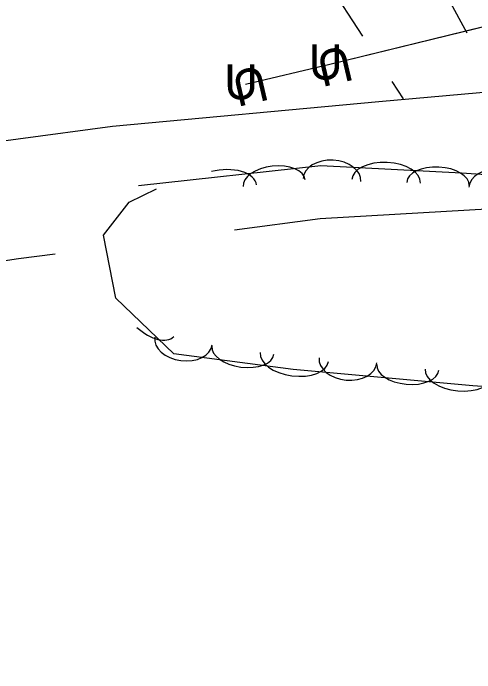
# Model space of a CAD drawing. Extents: x 954793 to 988390, y 1867850 to 1924428.
# Drawn here: x 961034.8 to 961113.8, y 1907360 to 1907472.7 of the extents above; entities that cross this region are included whole.
import ezdxf

# ---------------------------------------------------------------- set-up
doc = ezdxf.new("R2010")
doc.units = 0
for name, color, linetype in [('Default', 7, 'Continuous'), ('S_DRIVEWAY', 7, 'Continuous'), ('S_GRAVEL_ROAD', 7, 'Continuous'), ('S_TREE', 7, 'Continuous'), ('S_UNDERGROUND_CABLE', 7, 'Continuous')]:
    doc.layers.add(name, color=color, linetype=linetype)

msp = doc.modelspace()

# ---------------------------------------------------------------- linework, layer by layer
at = {"layer": 'S_DRIVEWAY'}
for points in [[(961092.53, 1907505.79), (961112.42, 1907469.35)], [(961094.61, 1907468.76), (961082.89, 1907486.79)], [(961101.58, 1907458.03), (961099.65, 1907461)]]:
    msp.add_lwpolyline(points, dxfattribs=at)
at = {"layer": 'S_GRAVEL_ROAD'}
for points in [[(961131.88, 1907460.64), (961097.35, 1907457.55), (961051.83, 1907453.34), (961003.34, 1907446.81), (960972.8, 1907443.09)], [(961072.65, 1907435.64), (961087.31, 1907437.58), (961129.55, 1907440.03), (961147.95, 1907439.77)], [(960977.71, 1907421.9), (961035.75, 1907430.75), (961041.98, 1907431.58)]]:
    msp.add_lwpolyline(points, dxfattribs=at)
at = {"layer": 'S_TREE'}
msp.add_lwpolyline([(961056.26, 1907443.25), (961087.4, 1907446.66), (961111.48, 1907445.43), (961136.68, 1907443.72), (961153.51, 1907438.35), (961163.63, 1907426.63), (961166.53, 1907415.89), (961162.56, 1907408.95), (961144.33, 1907406.84), (961113.41, 1907409.02), (961082.72, 1907411.82), (961062.27, 1907414.49), (961052.39, 1907423.96), (961050.26, 1907434.76), (961054.64, 1907440.38), (961059.3, 1907442.7)], dxfattribs=at)
for centre, major_axis, ratio, start_param, end_param in [((961089.34, 1907444.18), (-4.95, 0.25), 0.685311, 3.141593, 6.283185), ((961079.44, 1907443.65), (-5.31, -0.58), 0.540699, 3.141593, 6.283185), ((961098.6, 1907443.96), (-5.86, 0.3), 0.55008, 3.141593, 6.283185), ((961070.62, 1907442.69), (-5.83, -0.64), 0.55008, 3.141593, 4.982951), ((961107.45, 1907443.51), (-5.34, 0.27), 0.540699, 3.141593, 6.283185), ((961117.68, 1907442.62), (-4.94, 0.34), 0.685311, 3.141593, 6.283185), ((961058.03, 1907421.49), (4.24, -4.06), 0.55008, 4.753857, 6.283185), ((961063.93, 1907416.68), (4.91, -0.64), 0.685311, 3.141593, 6.283185), ((961074.11, 1907415.08), (5.3, -0.69), 0.540699, 3.141593, 6.283185), ((961082.9, 1907413.93), (5.82, -0.76), 0.55008, 3.141593, 6.283185), ((961092.06, 1907413.36), (4.93, -0.45), 0.685311, 3.141593, 6.283185), ((961102.3, 1907412.16), (5.32, -0.49), 0.540699, 3.141593, 6.283185), ((961111.13, 1907411.35), (5.84, -0.53), 0.55008, 3.141593, 6.283185)]:
    msp.add_ellipse(centre, major_axis=major_axis, ratio=ratio, start_param=start_param, end_param=end_param, dxfattribs=at)
at = {"layer": 'S_UNDERGROUND_CABLE'}
for p, q in [((961123.84, 1907472.45), (961088.98, 1907463.9)), ((961088.98, 1907463.9), (961074.53, 1907460.52))]:
    msp.add_line(p, q, dxfattribs=at)
msp.add_lwpolyline([(961186.83, 1907359.97), (961150.8, 1907417.77), (961132.3, 1907472.58), (961123.84, 1907472.45), (961088.98, 1907463.9), (961074.53, 1907460.52)], dxfattribs=at)
msp.add_lwpolyline([(961186.83, 1907359.97), (961150.8, 1907417.77), (961132.3, 1907472.58), (961123.84, 1907472.45), (961088.98, 1907463.9), (961074.53, 1907460.52)], dxfattribs=at)

# ---------------------------------------------------------------- texts
at = {"layer": 'Default'}
for rotation, p in [(360, (961085.36, 1907461.35)), (193.1744, (961091.94, 1907467.21)), (360, (961070.9, 1907457.97)), (193.1744, (961077.48, 1907463.82))]:
    msp.add_text('U', height=6, rotation=rotation, dxfattribs=at).set_placement(p)

doc.saveas('drawing.dxf')
